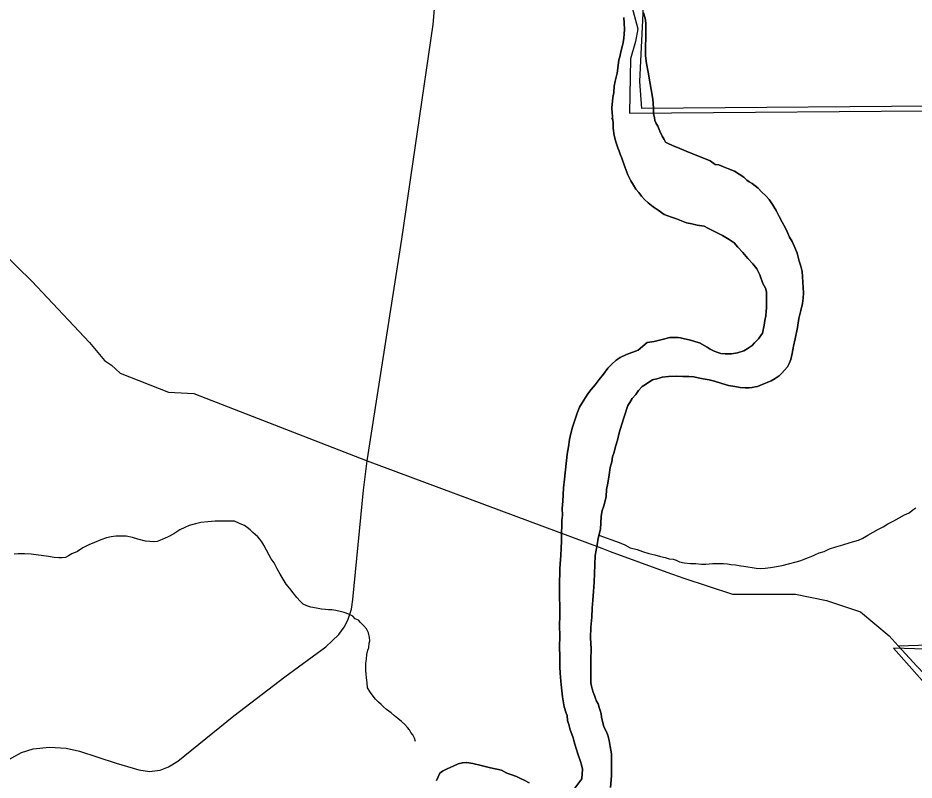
# Model space of a CAD drawing. Extents: x 2010165 to 2382125, y 1060529 to 1407316.
# Drawn here: x 2265876 to 2269525, y 1253853 to 1256954 of the extents above; entities that cross this region are included whole.
import ezdxf

# ---------------------------------------------------------------- set-up
doc = ezdxf.new("R2010")
doc.units = 0
for name, color, linetype in [('GM_X_City_Street', 7, 'Continuous'), ('GM_X_Corporation', 7, 'Continuous'), ('GM_X_Major_River', 7, 'Continuous'), ('GM_X_Minor_River', 7, 'Continuous'), ('GM_X_Township', 7, 'Continuous')]:
    doc.layers.add(name, color=color, linetype=linetype)

msp = doc.modelspace()

# ---------------------------------------------------------------- linework, layer by layer
at = {"layer": 'GM_X_City_Street'}
for points in [[(2265811.8, 1253921.7), (2265891.4, 1253965.7), (2265938.6, 1253980.8), (2266005, 1253987.1), (2266073.1, 1253982.5), (2266127, 1253971.4), (2266277.1, 1253921.8), (2266368.3, 1253895.2), (2266412.2, 1253888.4), (2266455.3, 1253893), (2266489.7, 1253907.2), (2266527, 1253930.3), (2266756.1, 1254114.3), (2266963, 1254273.2), (2267129.7, 1254395.2), (2267156.1, 1254420.1), (2267182.6, 1254445), (2267205.3, 1254475.2), (2267220, 1254503.4), (2267234, 1254548.1), (2267239.9, 1254587.5), (2267283.3, 1255032.9), (2267298.9, 1255152), (2267439.9, 1256053.5), (2267566.4, 1256926.7), (2267667.1, 1258114.3)], [(2265460.7, 1256307.4), (2265689.8, 1256118.8), (2265933, 1255883.5), (2266168.4, 1255633.9), (2266229.4, 1255560.5), (2266257.7, 1255540.9), (2266292.1, 1255509.3), (2266489.2, 1255431.7), (2266592.7, 1255426.1), (2267298.9, 1255152), (2268253.2, 1254796.3), (2268288.3, 1254783.5)], [(2268288.3, 1254783.5), (2268518.7, 1254699.4), (2268587.6, 1254674.9), (2268786.3, 1254610.3), (2268910.4, 1254609.9), (2269042.3, 1254609.7), (2269168.7, 1254583.4), (2269307.2, 1254537.3), (2269423.2, 1254440.5), (2269460.8, 1254399.2), (2269536, 1254316.4), (2269629.5, 1254219.7), (2269660.2, 1254177.8), (2269671, 1254160.9)]]:
    msp.add_lwpolyline(points, dxfattribs=at)
at = {"layer": 'GM_X_Corporation'}
for points in [[(2268375.2, 1257000), (2268399.9, 1256909.9), (2268390.3, 1256857.7), (2268370.9, 1256787.3), (2268366.6, 1256566.6), (2269732.6, 1256577.4)], [(2269744, 1254380.6), (2269441, 1254389.9), (2269622.1, 1254186.3)]]:
    msp.add_lwpolyline(points, dxfattribs=at)
at = {"layer": 'GM_X_Major_River'}
for points in [[(2269009.1, 1255534.2), (2269017, 1255548.3), (2269022.9, 1255564.4), (2269028.7, 1255588.6), (2269034.5, 1255618.7), (2269040.2, 1255648.9), (2269049.8, 1255695.2), (2269055.5, 1255731.4), (2269063.3, 1255763.6), (2269071.1, 1255791.8), (2269072.9, 1255813.9), (2269074.7, 1255836), (2269069.9, 1255922.4), (2269063.7, 1255944.4), (2269057.5, 1255964.5), (2269049.1, 1255996.6), (2269038.9, 1256020.6), (2269028.6, 1256044.7), (2269018.4, 1256062.7), (2269010.2, 1256080.7), (2269000, 1256100.8), (2268987.8, 1256122.8), (2268975.5, 1256146.8), (2268963.3, 1256170.8), (2268949, 1256194.8), (2268934.7, 1256214.8), (2268922.6, 1256228.8), (2268904.4, 1256246.8), (2268890.2, 1256260.8), (2268878, 1256270.7), (2268865.9, 1256280.7), (2268853.8, 1256286.6), (2268843.7, 1256294.6), (2268831.5, 1256306.6), (2268813.4, 1256318.5), (2268793.2, 1256330.4), (2268769, 1256340.3), (2268748.8, 1256348.2), (2268730.7, 1256356.2), (2268714.6, 1256358.1), (2268694.4, 1256372), (2268658.1, 1256387.8), (2268613.8, 1256405.6), (2268571.5, 1256423.4), (2268541.3, 1256435.3), (2268523.1, 1256443.2), (2268513, 1256449.2), (2268506.9, 1256459.2), (2268498.7, 1256473.2), (2268490.5, 1256493.2), (2268482.3, 1256513.3), (2268474.2, 1256527.3), (2268470.1, 1256537.3), (2268468, 1256547.3), (2268463.8, 1256565.4), (2268463.6, 1256587.5), (2268461.3, 1256623.6), (2268442.2, 1256734), (2268435.9, 1256768.1), (2268431.6, 1256800.3), (2268431.3, 1256824.4), (2268431.2, 1256846.5), (2268433, 1256864.6), (2268432.9, 1256880.6), (2268432.7, 1256898.7), (2268432.6, 1256914.8), (2268432.4, 1256932.9), (2268430.2, 1256953), (2268424, 1256975)], [(2268424, 1256975), (2268430.2, 1256953), (2268432.4, 1256932.9), (2268432.6, 1256914.8), (2268432.7, 1256898.7), (2268432.9, 1256880.6), (2268433, 1256864.6), (2268431.2, 1256846.5), (2268431.3, 1256824.4), (2268431.6, 1256800.3), (2268435.9, 1256768.1), (2268442.2, 1256734), (2268461.3, 1256623.6), (2268463.6, 1256587.5), (2268463.8, 1256565.4), (2268468, 1256547.3), (2268470.1, 1256537.3), (2268474.2, 1256527.3), (2268482.3, 1256513.3), (2268490.5, 1256493.2), (2268498.7, 1256473.2), (2268506.9, 1256459.2), (2268513, 1256449.2), (2268523.1, 1256443.2), (2268541.3, 1256435.3), (2268571.5, 1256423.4), (2268613.8, 1256405.6), (2268658.1, 1256387.8), (2268694.4, 1256372), (2268714.6, 1256358.1), (2268730.7, 1256356.2), (2268748.8, 1256348.2), (2268769, 1256340.3), (2268793.2, 1256330.4), (2268813.4, 1256318.5), (2268831.5, 1256306.6), (2268843.7, 1256294.6), (2268853.8, 1256286.6), (2268865.9, 1256280.7), (2268878, 1256270.7), (2268890.2, 1256260.8), (2268904.4, 1256246.8), (2268922.6, 1256228.8), (2268934.7, 1256214.8), (2268949, 1256194.8), (2268963.3, 1256170.8), (2268975.5, 1256146.8), (2268987.8, 1256122.8), (2269000, 1256100.8), (2269010.2, 1256080.7), (2269018.4, 1256062.7), (2269028.6, 1256044.7), (2269038.9, 1256020.6), (2269049.1, 1255996.6), (2269057.5, 1255964.5), (2269063.7, 1255944.4), (2269069.9, 1255922.4), (2269074.7, 1255836), (2269072.9, 1255813.9), (2269071.1, 1255791.8), (2269063.3, 1255763.6), (2269055.5, 1255731.4), (2269049.8, 1255695.2), (2269040.2, 1255648.9), (2269034.5, 1255618.7), (2269028.7, 1255588.6), (2269022.9, 1255564.4), (2269017, 1255548.3), (2269009.1, 1255534.2)], [(2268343.8, 1256956.4), (2268344, 1256932.3), (2268346.3, 1256908.2), (2268344.4, 1256888.1), (2268342.6, 1256872), (2268340.7, 1256853.9), (2268336.9, 1256835.8), (2268331, 1256815.7), (2268327.2, 1256795.6), (2268323.3, 1256783.5), (2268321.4, 1256771.4), (2268315.8, 1256729.2), (2268308, 1256697), (2268304.2, 1256676.9), (2268302.4, 1256650.7), (2268298.6, 1256630.6), (2268294.9, 1256588.4), (2268295.1, 1256566.3), (2268297.2, 1256556.2), (2268297.3, 1256544.2), (2268299.5, 1256530.1), (2268299.7, 1256506), (2268304, 1256475.9), (2268310.2, 1256449.8), (2268318.5, 1256425.8), (2268324.6, 1256411.8), (2268328.7, 1256399.7), (2268334.9, 1256383.7), (2268347.3, 1256347.6), (2268359.6, 1256315.6), (2268371.9, 1256291.5), (2268382.1, 1256273.5), (2268392.3, 1256257.5), (2268404.4, 1256243.5), (2268414.6, 1256229.5), (2268426.8, 1256215.5), (2268443, 1256201.6), (2268463.2, 1256185.6), (2268483.4, 1256171.7), (2268507.6, 1256153.8), (2268537.8, 1256143.9), (2268558, 1256136), (2268598.3, 1256120.2), (2268620.4, 1256116.3), (2268642.5, 1256110.4), (2268660.6, 1256108.6), (2268670.7, 1256106.6), (2268684.8, 1256098.7)], [(2268684.8, 1256098.7), (2268670.7, 1256106.6), (2268660.6, 1256108.6), (2268642.5, 1256110.4), (2268620.4, 1256116.3), (2268598.3, 1256120.2), (2268558, 1256136), (2268537.8, 1256143.9), (2268507.6, 1256153.8), (2268483.4, 1256171.7), (2268463.2, 1256185.6), (2268443, 1256201.6), (2268426.8, 1256215.5), (2268414.6, 1256229.5), (2268404.4, 1256243.5), (2268392.3, 1256257.5), (2268382.1, 1256273.5), (2268371.9, 1256291.5), (2268359.6, 1256315.6), (2268347.3, 1256347.6), (2268334.9, 1256383.7), (2268328.7, 1256399.7), (2268324.6, 1256411.8), (2268318.5, 1256425.8), (2268310.2, 1256449.8), (2268304, 1256475.9), (2268299.7, 1256506), (2268299.5, 1256530.1), (2268297.3, 1256544.2), (2268297.2, 1256556.2), (2268295.1, 1256566.3), (2268294.9, 1256588.4), (2268298.6, 1256630.6), (2268302.4, 1256650.7), (2268304.2, 1256676.9), (2268308, 1256697), (2268315.8, 1256729.2), (2268321.4, 1256771.4), (2268323.3, 1256783.5), (2268327.2, 1256795.6), (2268331, 1256815.7), (2268336.9, 1256835.8), (2268340.7, 1256853.9), (2268342.6, 1256872), (2268344.4, 1256888.1), (2268346.3, 1256908.2), (2268344, 1256932.3), (2268343.8, 1256956.4)], [(2268684.8, 1256098.7), (2268713, 1256084.8), (2268745.3, 1256068.9), (2268771.6, 1256053), (2268791.8, 1256039.1), (2268808, 1256021.1), (2268828.3, 1255999.1), (2268848.6, 1255975.2), (2268868.8, 1255953.2), (2268885.1, 1255933.2), (2268897.3, 1255909.2), (2268909.7, 1255873.1), (2268919.9, 1255855.1), (2268924.1, 1255839), (2268924.2, 1255823), (2268924.4, 1255802.9), (2268924.5, 1255792.8), (2268924.7, 1255772.7), (2268922.8, 1255760.7), (2268920.9, 1255742.6), (2268917.1, 1255722.4), (2268915.2, 1255704.3), (2268907.5, 1255672.1), (2268891.7, 1255647.9), (2268875.7, 1255631.8), (2268865.8, 1255621.6), (2268845.8, 1255607.4), (2268831.9, 1255599.3), (2268805.8, 1255591.1), (2268781.8, 1255586.9), (2268755.7, 1255586.8), (2268737.6, 1255588.6), (2268725.5, 1255592.6), (2268711.4, 1255598.5), (2268695.3, 1255606.5), (2268683.1, 1255614.4), (2268650.9, 1255632.3), (2268636.8, 1255636.2), (2268624.7, 1255640.1), (2268608.6, 1255644.1), (2268590.5, 1255648), (2268574.4, 1255651.9), (2268564.3, 1255653.8), (2268542.2, 1255653.7), (2268530.2, 1255653.6), (2268504.1, 1255647.4), (2268466.1, 1255637.1), (2268438, 1255632.9), (2268402.1, 1255602.5), (2268354.1, 1255584.1), (2268328.1, 1255571.9), (2268312.2, 1255561.7), (2268294.2, 1255545.5), (2268278.3, 1255529.4), (2268260.5, 1255505.1), (2268242.6, 1255482.9), (2268226.7, 1255460.7), (2268210.8, 1255442.5), (2268197, 1255424.3), (2268187, 1255410.2), (2268173.2, 1255388), (2268163.3, 1255369.9), (2268153.5, 1255345.7), (2268143.7, 1255317.5), (2268133.9, 1255289.3), (2268128.1, 1255263.1), (2268122.3, 1255239), (2268118.6, 1255208.8), (2268112.8, 1255178.6), (2268101.7, 1255078.1), (2268098, 1255041.9), (2268096.2, 1255013.8), (2268094.5, 1254987.6), (2268092.7, 1254957.5), (2268092.9, 1254931.4), (2268091.1, 1254909.3), (2268091.3, 1254887.2), (2268089.6, 1254859), (2268089.9, 1254824.9), (2268088.1, 1254796.7), (2268086.4, 1254766.6), (2268084.7, 1254732.4), (2268082.9, 1254712.3), (2268083.1, 1254688.2), (2268081.3, 1254666.1), (2268081.6, 1254633.9), (2268081.9, 1254597.8), (2268082.2, 1254559.6), (2268082.6, 1254521.4), (2268080.9, 1254483.2), (2268083.3, 1254437), (2268081.7, 1254396.8), (2268082.1, 1254354.6), (2268082.2, 1254334.5), (2268082.4, 1254314.4), (2268084.7, 1254288.3), (2268087, 1254256.2), (2268089.2, 1254228.1), (2268093.6, 1254191.9), (2268099.9, 1254151.8), (2268108.2, 1254125.7)], [(2268108.2, 1254125.7), (2268099.9, 1254151.8), (2268093.6, 1254191.9), (2268089.2, 1254228.1), (2268087, 1254256.2), (2268084.7, 1254288.3), (2268082.4, 1254314.4), (2268082.2, 1254334.5), (2268082.1, 1254354.6), (2268081.7, 1254396.8), (2268083.3, 1254437), (2268080.9, 1254483.2), (2268082.6, 1254521.4), (2268082.2, 1254559.6), (2268081.9, 1254597.8), (2268081.6, 1254633.9), (2268081.3, 1254666.1), (2268083.1, 1254688.2), (2268082.9, 1254712.3), (2268084.7, 1254732.4), (2268086.4, 1254766.6), (2268088.1, 1254796.7), (2268089.9, 1254824.9), (2268089.6, 1254859), (2268091.3, 1254887.2), (2268091.1, 1254909.3), (2268092.9, 1254931.4), (2268092.7, 1254957.5), (2268094.5, 1254987.6), (2268096.2, 1255013.8), (2268098, 1255041.9), (2268101.7, 1255078.1), (2268112.8, 1255178.6), (2268118.6, 1255208.8), (2268122.3, 1255239), (2268128.1, 1255263.1), (2268133.9, 1255289.3), (2268143.7, 1255317.5), (2268153.5, 1255345.7), (2268163.3, 1255369.9), (2268173.2, 1255388), (2268187, 1255410.2), (2268197, 1255424.3), (2268210.8, 1255442.5), (2268226.7, 1255460.7), (2268242.6, 1255482.9), (2268260.5, 1255505.1), (2268278.3, 1255529.4), (2268294.2, 1255545.5), (2268312.2, 1255561.7), (2268328.1, 1255571.9), (2268354.1, 1255584.1), (2268402.1, 1255602.5), (2268438, 1255632.9), (2268466.1, 1255637.1), (2268504.1, 1255647.4), (2268530.2, 1255653.6), (2268542.2, 1255653.7), (2268564.3, 1255653.8), (2268574.4, 1255651.9), (2268590.5, 1255648), (2268608.6, 1255644.1), (2268624.7, 1255640.1), (2268636.8, 1255636.2), (2268650.9, 1255632.3), (2268683.1, 1255614.4), (2268695.3, 1255606.5), (2268711.4, 1255598.5), (2268725.5, 1255592.6), (2268737.6, 1255588.6), (2268755.7, 1255586.8), (2268781.8, 1255586.9), (2268805.8, 1255591.1), (2268831.9, 1255599.3), (2268845.8, 1255607.4), (2268865.8, 1255621.6), (2268875.7, 1255631.8), (2268891.7, 1255647.9), (2268907.5, 1255672.1), (2268915.2, 1255704.3), (2268917.1, 1255722.4), (2268920.9, 1255742.6), (2268922.8, 1255760.7), (2268924.7, 1255772.7), (2268924.5, 1255792.8), (2268924.4, 1255802.9), (2268924.2, 1255823), (2268924.1, 1255839), (2268919.9, 1255855.1), (2268909.7, 1255873.1), (2268897.3, 1255909.2), (2268885.1, 1255933.2), (2268868.8, 1255953.2), (2268848.6, 1255975.2), (2268828.3, 1255999.1), (2268808, 1256021.1), (2268791.8, 1256039.1), (2268771.6, 1256053), (2268745.3, 1256068.9), (2268713, 1256084.8), (2268684.8, 1256098.7)], [(2268289.6, 1253823.5), (2268291.4, 1253853.7), (2268293.2, 1253871.8), (2268293.1, 1253883.8), (2268292.9, 1253901.9), (2268292.7, 1253924), (2268292.4, 1253960.2), (2268288.1, 1253990.3), (2268283.9, 1254014.4), (2268277.7, 1254036.4), (2268269.5, 1254054.5), (2268261.3, 1254070.5), (2268252.9, 1254108.6), (2268250.8, 1254122.6), (2268246.7, 1254136.7), (2268242.5, 1254148.7), (2268238.4, 1254162.8), (2268232.3, 1254174.8), (2268228.1, 1254184.8), (2268224, 1254196.8), (2268217.9, 1254210.8), (2268213.7, 1254224.9), (2268211.6, 1254234.9), (2268209.5, 1254249), (2268209.3, 1254269.1), (2268209.1, 1254295.2), (2268208.7, 1254343.4), (2268210.3, 1254387.6), (2268207.9, 1254431.8), (2268209.5, 1254476), (2268213.1, 1254516.2), (2268214.8, 1254552.4), (2268216.5, 1254584.6), (2268220.2, 1254620.8), (2268221.9, 1254658.9), (2268223.6, 1254693.1), (2268225.3, 1254729.3), (2268226.9, 1254767.5), (2268234.6, 1254809.7), (2268238.3, 1254837.9), (2268244.2, 1254858), (2268248, 1254876.1), (2268249.9, 1254898.2), (2268251.6, 1254926.4), (2268255.4, 1254950.5), (2268261.3, 1254968.6), (2268267.1, 1254988.8), (2268271, 1255006.9), (2268272.7, 1255035), (2268278.5, 1255061.2), (2268284.2, 1255095.4), (2268288, 1255125.6), (2268293.8, 1255147.7), (2268297.6, 1255167.8), (2268303.5, 1255187.9), (2268309.3, 1255210.1), (2268317.1, 1255236.3), (2268324.9, 1255266.4), (2268334.6, 1255300.7), (2268344.4, 1255330.9), (2268360, 1255377.2), (2268367.9, 1255389.3), (2268377.8, 1255405.4), (2268391.7, 1255421.6), (2268403.6, 1255437.8), (2268417.5, 1255453.9), (2268431.5, 1255462.1), (2268445.5, 1255472.2), (2268459.4, 1255482.3), (2268483.5, 1255486.5), (2268499.5, 1255492.6), (2268525.6, 1255494.8), (2268555.7, 1255497), (2268583.8, 1255495.2), (2268607.9, 1255495.4), (2268628, 1255493.5), (2268646.1, 1255489.6), (2268666.2, 1255485.7), (2268690.3, 1255481.8), (2268712.5, 1255476), (2268742.7, 1255466.1), (2268768.9, 1255458.2), (2268795, 1255454.4), (2268817.1, 1255450.5), (2268837.2, 1255448.7), (2268853.3, 1255448.8), (2268865.3, 1255450.8), (2268877.3, 1255452.9), (2268887.4, 1255455), (2268897.4, 1255459.1), (2268913.4, 1255465.2), (2268927.4, 1255471.3), (2268943.4, 1255477.5), (2268959.3, 1255487.6), (2268975.3, 1255497.8), (2268985.3, 1255507.9), (2268999.2, 1255522.1), (2269009.1, 1255534.2)], [(2269009.1, 1255534.2), (2268999.2, 1255522.1), (2268985.3, 1255507.9), (2268975.3, 1255497.8), (2268959.3, 1255487.6), (2268943.4, 1255477.5), (2268927.4, 1255471.3), (2268913.4, 1255465.2), (2268897.4, 1255459.1), (2268887.4, 1255455), (2268877.3, 1255452.9), (2268865.3, 1255450.8), (2268853.3, 1255448.8), (2268837.2, 1255448.7), (2268817.1, 1255450.5), (2268795, 1255454.4), (2268768.9, 1255458.2), (2268742.7, 1255466.1), (2268712.5, 1255476), (2268690.3, 1255481.8), (2268666.2, 1255485.7), (2268646.1, 1255489.6), (2268628, 1255493.5), (2268607.9, 1255495.4), (2268583.8, 1255495.2), (2268555.7, 1255497), (2268525.6, 1255494.8), (2268499.5, 1255492.6), (2268483.5, 1255486.5), (2268459.4, 1255482.3), (2268445.5, 1255472.2), (2268431.5, 1255462.1), (2268417.5, 1255453.9), (2268403.6, 1255437.8), (2268391.7, 1255421.6), (2268377.8, 1255405.4), (2268367.9, 1255389.3), (2268360, 1255377.2), (2268344.4, 1255330.9), (2268334.6, 1255300.7), (2268324.9, 1255266.4), (2268317.1, 1255236.3), (2268309.3, 1255210.1), (2268303.5, 1255187.9), (2268297.6, 1255167.8), (2268293.8, 1255147.7), (2268288, 1255125.6), (2268284.2, 1255095.4), (2268278.5, 1255061.2), (2268272.7, 1255035), (2268271, 1255006.9), (2268267.1, 1254988.8), (2268261.3, 1254968.6), (2268255.4, 1254950.5), (2268251.6, 1254926.4), (2268249.9, 1254898.2), (2268248, 1254876.1), (2268244.2, 1254858), (2268238.3, 1254837.9), (2268234.6, 1254809.7), (2268226.9, 1254767.5), (2268225.3, 1254729.3), (2268223.6, 1254693.1), (2268221.9, 1254658.9), (2268220.2, 1254620.8), (2268216.5, 1254584.6), (2268214.8, 1254552.4), (2268213.1, 1254516.2), (2268209.5, 1254476), (2268207.9, 1254431.8), (2268210.3, 1254387.6), (2268208.7, 1254343.4), (2268209.1, 1254295.2), (2268209.3, 1254269.1), (2268209.5, 1254249), (2268211.6, 1254234.9), (2268213.7, 1254224.9), (2268217.9, 1254210.8), (2268224, 1254196.8), (2268228.1, 1254184.8), (2268232.3, 1254174.8), (2268238.4, 1254162.8), (2268242.5, 1254148.7), (2268246.7, 1254136.7), (2268250.8, 1254122.6), (2268252.9, 1254108.6), (2268261.3, 1254070.5), (2268269.5, 1254054.5), (2268277.7, 1254036.4), (2268283.9, 1254014.4), (2268288.1, 1253990.3), (2268292.4, 1253960.2), (2268292.7, 1253924), (2268292.9, 1253901.9), (2268293.1, 1253883.8), (2268293.2, 1253871.8), (2268291.4, 1253853.7), (2268289.6, 1253823.5)], [(2268108.2, 1254125.7), (2268112.3, 1254115.7), (2268114.5, 1254095.6), (2268118.7, 1254079.6), (2268124.9, 1254057.5), (2268131.1, 1254039.5), (2268137.2, 1254025.5), (2268141.4, 1254009.4), (2268147.6, 1253985.3), (2268157.9, 1253955.3), (2268166.2, 1253929.2), (2268170.3, 1253915.2), (2268174.5, 1253897.1), (2268172.8, 1253858.9), (2268139.1, 1253814.5)], [(2268139.1, 1253814.5), (2268172.8, 1253858.9), (2268174.5, 1253897.1), (2268170.3, 1253915.2), (2268166.2, 1253929.2), (2268157.9, 1253955.3), (2268147.6, 1253985.3), (2268141.4, 1254009.4), (2268137.2, 1254025.5), (2268131.1, 1254039.5), (2268124.9, 1254057.5), (2268118.7, 1254079.6), (2268114.5, 1254095.6), (2268112.3, 1254115.7), (2268108.2, 1254125.7)], [(2267958.2, 1253841.4), (2267938, 1253853.3), (2267921.9, 1253859.3), (2267905.7, 1253867.2), (2267887.6, 1253875.1), (2267867.5, 1253881), (2267845.3, 1253892.9), (2267801, 1253902.7), (2267762.8, 1253912.5), (2267728.6, 1253920.3), (2267704.4, 1253924.2), (2267686.4, 1253924), (2267668.3, 1253919.9), (2267648.3, 1253909.7), (2267624.3, 1253899.5), (2267604.4, 1253889.3), (2267594.4, 1253881.2), (2267580.6, 1253851)], [(2267580.6, 1253851), (2267594.4, 1253881.2), (2267604.4, 1253889.3), (2267624.3, 1253899.5), (2267648.3, 1253909.7), (2267668.3, 1253919.9), (2267686.4, 1253924), (2267704.4, 1253924.2), (2267728.6, 1253920.3), (2267762.8, 1253912.5), (2267801, 1253902.7), (2267845.3, 1253892.9), (2267867.5, 1253881), (2267887.6, 1253875.1), (2267905.7, 1253867.2), (2267921.9, 1253859.3), (2267938, 1253853.3), (2267958.2, 1253841.4)]]:
    msp.add_lwpolyline(points, dxfattribs=at)
at = {"layer": 'GM_X_Minor_River'}
for points in [[(2268293.5, 1256544.3), (2268293.5, 1256542.4)], [(2268241.7, 1254849.5), (2268324.8, 1254820.4), (2268347, 1254810.5), (2268369.2, 1254798.6), (2268397.4, 1254790.7), (2268419.5, 1254782.8), (2268445.7, 1254775), (2268469.9, 1254769.1), (2268492, 1254763.2), (2268512.1, 1254759.3), (2268528.2, 1254753.4), (2268544.3, 1254751.5), (2268556.4, 1254747.6), (2268570.5, 1254741.6), (2268588.6, 1254737.7), (2268614.7, 1254733.9), (2268636.8, 1254734), (2268658.9, 1254732.2), (2268677, 1254732.3), (2268691, 1254732.4), (2268705.1, 1254734.5), (2268719.1, 1254734.6), (2268733.2, 1254734.7), (2268749.3, 1254734.8), (2268765.3, 1254732.9), (2268779.4, 1254730.9), (2268797.5, 1254729.1), (2268819.6, 1254725.2), (2268831.7, 1254723.2), (2268881.9, 1254715.6), (2268900, 1254713.7), (2268918.1, 1254715.8), (2268940.2, 1254717.9), (2268964.2, 1254722.1), (2268988.3, 1254726.3), (2269014.3, 1254732.5), (2269044.4, 1254740.7), (2269060.4, 1254744.9), (2269074.4, 1254751), (2269090.4, 1254757.1), (2269106.4, 1254763.2), (2269120.4, 1254769.4), (2269138.4, 1254777.5), (2269158.4, 1254783.7), (2269180.4, 1254793.9), (2269206.4, 1254802.1), (2269234.5, 1254810.3), (2269264.5, 1254820.5), (2269298.6, 1254828.8), (2269316.6, 1254837), (2269336.5, 1254849.1), (2269358.5, 1254861.3), (2269380.5, 1254873.6), (2269398.5, 1254883.7), (2269418.4, 1254895.9), (2269442.4, 1254908.1), (2269464.4, 1254920.3), (2269486.4, 1254932.5), (2269504.4, 1254940.7), (2269520.3, 1254952.8), (2269532.3, 1254960.9)], [(2267495.5, 1254010.8), (2267490.7, 1254023.2), (2267484.6, 1254037.2), (2267476.5, 1254047.2), (2267470.3, 1254057.2), (2267462.2, 1254067.2), (2267452.1, 1254079.2), (2267437.9, 1254091.2), (2267423.7, 1254103.1), (2267409.6, 1254115.1), (2267395.4, 1254127.1), (2267377.2, 1254141), (2267365.1, 1254151), (2267355, 1254160.9), (2267344.8, 1254170.9), (2267332.7, 1254182.9), (2267322.5, 1254194.9), (2267312.4, 1254208.9), (2267300.1, 1254228.9), (2267298, 1254249), (2267295.8, 1254269.1), (2267293.6, 1254285.1), (2267293.5, 1254297.2), (2267293.4, 1254309.2), (2267293.2, 1254329.3), (2267295.1, 1254345.4), (2267296.9, 1254363.5), (2267300.8, 1254381.6), (2267304.7, 1254391.7), (2267306.5, 1254409.8), (2267308.5, 1254419.8), (2267308.3, 1254433.9), (2267304.2, 1254452), (2267296, 1254468), (2267283.8, 1254482), (2267271.7, 1254493.9), (2267263.5, 1254503.9), (2267249.4, 1254509.9), (2267239.3, 1254519.9), (2267223.2, 1254527.8), (2267205, 1254535.7), (2267188.9, 1254539.6), (2267170.8, 1254543.5), (2267154.7, 1254545.4), (2267140.7, 1254545.3), (2267128.6, 1254547.3), (2267112.6, 1254549.2), (2267092.4, 1254553.1), (2267068.3, 1254556.9), (2267052.2, 1254562.8), (2267038.1, 1254568.8), (2267025.9, 1254580.8), (2267011.7, 1254596.7), (2266997.5, 1254614.7), (2266983.3, 1254632.7), (2266969.1, 1254650.7), (2266956.9, 1254670.7), (2266944.6, 1254690.7), (2266932.4, 1254712.8), (2266920.1, 1254736.8), (2266907.9, 1254752.8), (2266899.8, 1254768.8), (2266877.3, 1254808.8), (2266869.2, 1254822.8), (2266861, 1254832.8), (2266852.9, 1254842.8), (2266842.8, 1254852.8), (2266832.7, 1254860.8), (2266822.6, 1254870.8), (2266810.4, 1254880.7), (2266798.3, 1254888.7), (2266788.2, 1254892.6), (2266778.2, 1254896.6), (2266758, 1254906.5), (2266735.9, 1254906.3), (2266709.8, 1254906.2), (2266679.7, 1254906), (2266649.6, 1254903.8), (2266621.5, 1254901.6), (2266599.5, 1254895.4), (2266573.4, 1254889.2), (2266555.4, 1254881.1), (2266535.4, 1254870.9), (2266511.5, 1254854.6), (2266487.5, 1254842.4), (2266463.5, 1254832.2), (2266443.5, 1254824.1), (2266429.5, 1254822), (2266413.4, 1254823.9), (2266395.3, 1254825.7), (2266365.1, 1254833.6), (2266343, 1254839.5), (2266316.8, 1254845.3), (2266294.7, 1254845.2), (2266274.7, 1254845.1), (2266256.6, 1254842.9), (2266236.6, 1254838.8), (2266214.6, 1254830.6)], [(2266214.6, 1254830.6), (2266188.5, 1254820.4), (2266164.5, 1254810.2), (2266140.6, 1254797.9), (2266118.6, 1254783.7), (2266096.6, 1254773.5), (2266082.6, 1254765.4), (2266070.6, 1254759.3), (2266054.6, 1254757.2), (2266042.5, 1254757.1), (2266024.5, 1254759), (2266000.3, 1254762.9), (2265930, 1254772.4), (2265903.8, 1254774.3), (2265891.8, 1254774.2), (2265877.7, 1254774.1), (2265861.7, 1254772)]]:
    msp.add_lwpolyline(points, dxfattribs=at)
at = {"layer": 'GM_X_Township'}
msp.add_lwpolyline([(2272556.6, 1259612.4), (2272603.7, 1256897.8), (2272594.6, 1256343.9), (2272599.8, 1255942.1), (2270567.5, 1255930.7), (2270612.8, 1253649.1), (2269771.5, 1253642.6), (2269769.8, 1253702.3), (2269729.5, 1254035.9), (2269700.5, 1254114.9), (2269660.2, 1254177.8), (2269629.5, 1254219.7), (2269536, 1254316.4), (2269460.8, 1254399.2), (2269792.3, 1254409.9), (2269772.4, 1256596.6), (2268416.2, 1256585.3), (2268408, 1256695), (2268422.7, 1256999.9)], dxfattribs=at)

doc.saveas('drawing.dxf')
